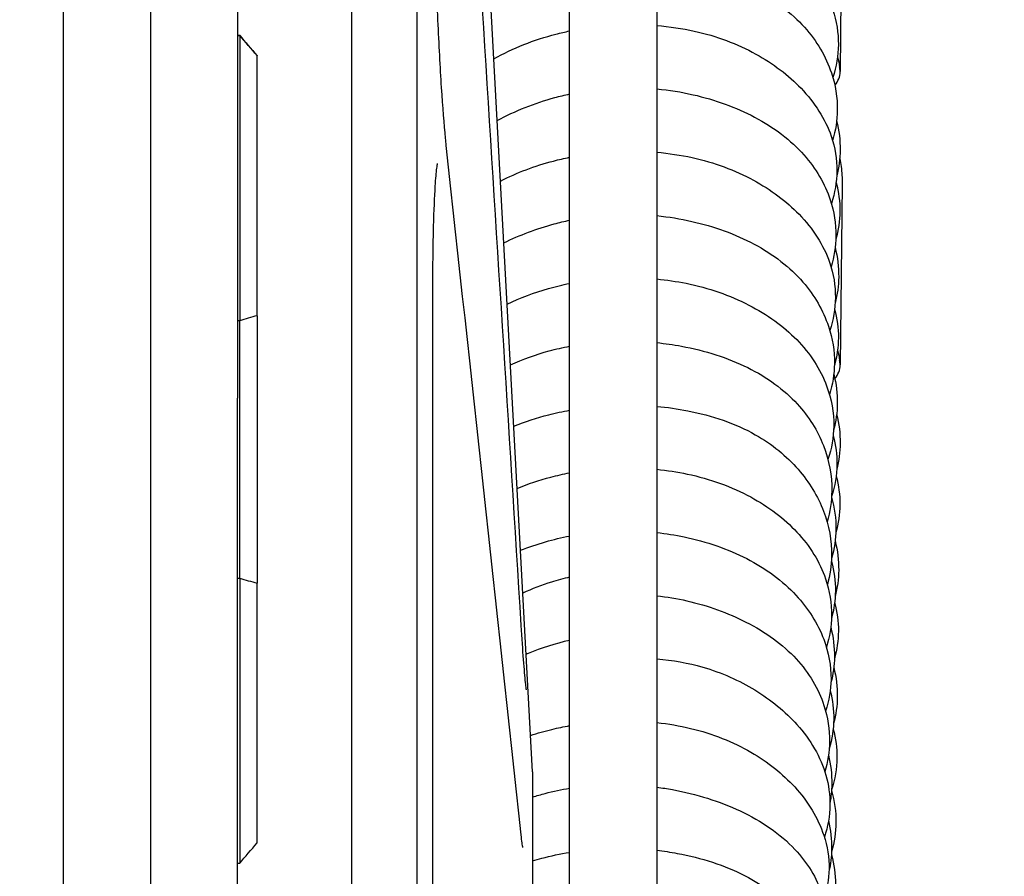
# Model space of a CAD drawing. Header units: millimetres. Extents: x 49320 to 60117, y -4209 to 20568.
# Tile 316 of 479: x 52409.08 to 52413.6, y 9895.25 to 9899.18. Entities that reach past the tile are written whole.
import ezdxf

# ---------------------------------------------------------------- set-up
doc = ezdxf.new("R2010")
doc.units = ezdxf.units.MM
doc.layers.add('_AA PROJ.warstwy', color=7, linetype='Continuous', lineweight=18, true_color=0x0000f0)
doc.layers.add('_mt_wymiary konstr', color=3, linetype='Continuous')
doc.layers.add('ARCATA', color=4, linetype='Continuous')
doc.styles.add('100', font='romans.shx', dxfattribs={"width": 0.65, "height": 18})
doc.dimstyles.new('k100', dxfattribs={"dimtxt": 18, "dimasz": 7, "dimexe": 10, "dimexo": 20, "dimgap": 4, "dimtad": 1, "dimdec": 1, "dimrnd": 0.5, "dimzin": 9, "dimdsep": 46, "dimtxsty": 'Standard', "dimcen": 12.534, "dimclrd": 256, "dimclre": 256, "dimclrt": 7, "dimadec": 0, "dimazin": 0, "dimtfac": 1, "dimtdec": 1, "dimtmove": 2, "dimatfit": 3, "dimfxl": 30, "dimfxlon": 1, "dimtolj": 1, "dimtzin": 0, "dimarcsym": 0})

# ---------------------------------------------------------------- blocks, each defined once
blk = doc.blocks.new('WINDA 2 DZ')
at = {"layer": 'ARCATA', "color": 5, "true_color": 0x1414ff}
for p, q in [((172.525, 65.0677), (172.525, 88.1177)), ((172.525, 65.0696), (172.525, 88.1158)), ((172.825, 65.0677), (172.825, 88.1177)), ((173.3548, 78.3427), (172.825, 88.1177)), ((173.525, 65.3942), (173.525, 87.7172)), ((173.925, 87.7172), (173.925, 65.3942)), ((171.2, 83.5191), (171.2, 76.4648)), ((171.2, 83.5191), (171.2, 76.4648)), ((172, 82.7227), (172, 80.059)), ((172, 82.7227), (172, 80.059)), ((174.7764, 82.3877), (174.7668, 81.5573)), ((171.6, 82.212), (171.6, 77.3474)), ((171.6, 82.212), (171.6, 77.3474)), ((172, 81.7242), (172.01, 81.7242)), ((172, 81.7242), (172.01, 81.7242)), ((172, 81.7238), (172.01, 81.7238)), ((172, 81.7238), (172.01, 81.7238)), ((172.01, 81.7238), (172.01, 81.7242)), ((172.01, 81.7238), (172.01, 81.7242)), ((172.01, 81.7238), (172.01, 80.4144)), ((172.01, 81.7238), (172.01, 80.4144)), ((172.09, 81.6309), (172.09, 81.6305)), ((172.09, 81.6309), (172.09, 81.6305)), ((172.09, 80.4372), (172.09, 81.6305)), ((172.09, 80.4372), (172.09, 81.6305)), ((174.7764, 81.0415), (174.7668, 80.211)), ((172.09, 80.4372), (172.09, 79.2098)), ((172.09, 80.4372), (172.09, 79.2098)), ((172, 80.4144), (172.01, 80.4144)), ((172, 80.4144), (172.01, 80.4144)), ((172.01, 79.2325), (172.01, 80.4144)), ((172.01, 79.2325), (172.01, 80.4144)), ((172, 77.074), (172, 80.059)), ((172, 77.074), (172, 80.059)), ((172, 79.2325), (172.01, 79.2325)), ((172, 79.2325), (172.01, 79.2325)), ((172.01, 79.2325), (172.01, 77.9238)), ((172.01, 79.2325), (172.01, 77.9238)), ((172.09, 78.0171), (172.09, 79.2098)), ((172.09, 78.0171), (172.09, 79.2098)), ((173.3548, 78.3427), (173.3548, 74.8427)), ((173.3548, 78.3427), (173.3548, 74.8427)), ((172, 77.9238), (172.01, 77.9238)), ((172, 77.9238), (172.01, 77.9238))]:
    blk.add_line(p, q, dxfattribs=at)
for centre in [(174.6743, 81.5576), (174.6743, 80.2113)]:
    blk.add_arc(centre, 0.0925, 317.3493, 359.9302, dxfattribs=at)
for centre, major_axis, ratio, start_param, end_param in [((174.3455, 78.999), (3.1431, -3.6672), 0.000058, 2.37121, 2.40848), ((174.3455, 78.999), (3.1431, -3.6672), 0.000058, 2.37121, 2.40848), ((174.3455, 79.0001), (3.1431, -3.6663), 0.000118, 3.874912, 3.912181), ((174.3455, 79.0001), (3.1431, -3.6663), 0.000118, 3.874912, 3.912181), ((174.6743, 81.5576), (0.0925, -0.0001), 0.660332, 0, 0.093274), ((172.795, 80.4906), (0.1, 0), 0.380937, 6.28316, 6.283245), ((172.795, 80.4906), (0.1, 0), 0.380937, 6.28316, 6.283245), ((174.1103, 78.2119), (-2.7789, 1.711), 0.5492, 5.798146, 5.836466), ((174.1103, 78.2119), (-2.7789, 1.711), 0.5492, 5.798146, 5.836466), ((174.6743, 80.2113), (0.0925, -0.0001), 0.660332, 0, 0.093274), ((174.1103, 81.4363), (2.7787, 1.7132), 0.548878, 3.58808, 3.6264), ((174.1103, 81.4363), (2.7787, 1.7132), 0.548878, 3.58808, 3.6264), ((174.3455, 80.649), (-3.1431, -3.6672), 0.000058, 0.733113, 0.770383), ((174.3455, 80.649), (-3.1431, -3.6672), 0.000058, 0.733113, 0.770383)]:
    blk.add_ellipse(centre, major_axis=major_axis, ratio=ratio, start_param=start_param, end_param=end_param, dxfattribs=at)
for points in [[(172.9575, 84.5024), (173.072, 82.6734), (173.1866, 80.8444), (173.301, 79.0153)], [(172.9575, 84.5024), (173.072, 82.6734), (173.1866, 80.8444), (173.301, 79.0153)], [(174.7546, 81.6246), (174.7586, 81.6096), (174.762, 81.5945), (174.7645, 81.5793)], [(172.9571, 81.2179), (173.0716, 80.1634), (173.1862, 79.1089), (173.3006, 78.0544)], [(172.9571, 81.2179), (173.0716, 80.1634), (173.1862, 79.1089), (173.3006, 78.0544)], [(174.5259, 80.6629), (174.5255, 80.6626), (174.5252, 80.6623), (174.5248, 80.662)], [(174.5261, 80.6609), (174.5262, 80.6612), (174.5264, 80.6614), (174.5265, 80.6617)], [(172.895, 80.4906), (172.895, 79.6712), (172.895, 78.8008), (172.895, 77.9225)], [(172.895, 80.4906), (172.895, 79.6712), (172.895, 78.8008), (172.895, 77.9225)], [(174.5208, 80.3725), (174.5205, 80.3722), (174.5201, 80.3719), (174.5197, 80.3716)], [(174.5208, 80.3707), (174.521, 80.371), (174.5211, 80.3713), (174.5213, 80.3716)], [(174.7546, 80.2783), (174.7586, 80.2633), (174.762, 80.2483), (174.7645, 80.2331)]]:
    blk.add_open_spline(points, degree=3, dxfattribs=at)
for points, knots in [([(172.895, 82.8167), (172.895, 82.7215), (172.8959, 82.6126), (172.8996, 82.3855), (172.9025, 82.2643), (172.9096, 82.0259), (172.914, 81.9056), (172.9239, 81.6828), (172.9295, 81.5771), (172.9412, 81.3946), (172.9474, 81.3148), (172.9547, 81.2404), (172.9559, 81.2288), (172.9571, 81.2179)], [0, 0, 0, 0, 0.361025, 0.361025, 0.720258, 0.720258, 1.076432, 1.076432, 1.427622, 1.427622, 1.772157, 1.772157, 1.839515, 1.839515, 1.839515, 1.839515]), ([(172.895, 82.8167), (172.895, 82.7215), (172.8959, 82.6126), (172.8996, 82.3855), (172.9025, 82.2643), (172.9096, 82.0259), (172.914, 81.9056), (172.9239, 81.6828), (172.9295, 81.5771), (172.9412, 81.3946), (172.9474, 81.3148), (172.9547, 81.2404), (172.9559, 81.2288), (172.9571, 81.2179)], [0, 0, 0, 0, 0.361025, 0.361025, 0.720258, 0.720258, 1.076432, 1.076432, 1.427622, 1.427622, 1.772157, 1.772157, 1.839515, 1.839515, 1.839515, 1.839515]), ([(173.925, 82.3505), (173.9862, 82.3458), (174.0465, 82.3371), (174.207, 82.3017), (174.3041, 82.2651), (174.4676, 82.1745), (174.5378, 82.1211), (174.657, 81.9959), (174.7053, 81.9208), (174.7505, 81.7896), (174.7593, 81.7351), (174.7581, 81.6311), (174.7493, 81.5801), (174.7332, 81.531)], [400.901181, 400.901181, 400.901181, 400.901181, 401.086261, 401.086261, 401.413473, 401.413473, 401.720454, 401.720454, 402.055212, 402.055212, 402.273995, 402.273995, 402.481789, 402.481789, 402.481789, 402.481789]), ([(173.925, 82.0604), (173.9845, 82.0551), (174.0431, 82.0459), (174.2, 82.0103), (174.2958, 81.9751), (174.4663, 81.8845), (174.5434, 81.8272), (174.6594, 81.6983), (174.7016, 81.6266), (174.7453, 81.4964), (174.7547, 81.4382), (174.7533, 81.3343), (174.746, 81.2873), (174.7321, 81.2415)], [394.720269, 394.720269, 394.720269, 394.720269, 394.900801, 394.900801, 395.223089, 395.223089, 395.552927, 395.552927, 395.868108, 395.868108, 396.105123, 396.105123, 396.296232, 396.296232, 396.296232, 396.296232]), ([(173.1774, 81.6159), (173.2636, 81.6651), (173.3613, 81.7036), (173.4829, 81.7349), (173.5038, 81.7398), (173.525, 81.7442)], [387.7573482, 387.7573482, 387.7573482, 387.7573482, 388.0730175, 388.0730175, 388.1379171, 388.1379171, 388.1379171, 388.1379171]), ([(173.925, 81.7689), (173.9837, 81.7642), (174.0415, 81.7557), (174.199, 81.721), (174.2955, 81.6846), (174.4591, 81.5945), (174.5297, 81.5411), (174.6498, 81.4158), (174.6985, 81.3406), (174.7437, 81.209), (174.7524, 81.1544), (174.7512, 81.0507), (174.7426, 81), (174.7268, 80.9512)], [388.539588, 388.539588, 388.539588, 388.539588, 388.717147, 388.717147, 389.042499, 389.042499, 389.350357, 389.350357, 389.686007, 389.686007, 389.905131, 389.905131, 390.111736, 390.111736, 390.111736, 390.111736]), ([(174.7663, 81.5636), (174.7662, 81.5661), (174.7659, 81.5685), (174.7657, 81.5709), (174.7653, 81.5737), (174.7649, 81.5765), (174.7645, 81.5793)], [0, 0, 0, 0, 0.02311203, 0.02311203, 0.02311203, 0.04939828, 0.04939828, 0.04939828, 0.04939828]), ([(173.925, 81.4783), (173.9817, 81.4728), (174.0376, 81.4638), (174.1926, 81.4286), (174.2891, 81.3937), (174.4626, 81.3022), (174.5409, 81.2427), (174.6555, 81.1128), (174.6968, 81.0424), (174.7392, 80.9151), (174.7479, 80.8586), (174.7467, 80.7556), (174.7394, 80.7076), (174.7252, 80.661)], [382.358907, 382.358907, 382.358907, 382.358907, 382.531501, 382.531501, 382.855511, 382.855511, 383.192948, 383.192948, 383.502514, 383.502514, 383.731667, 383.731667, 383.92718, 383.92718, 383.92718, 383.92718]), ([(173.1927, 81.3334), (173.2742, 81.3772), (173.3639, 81.4128), (173.4792, 81.4444), (173.502, 81.4499), (173.525, 81.4549)], [381.5939425, 381.5939425, 381.5939425, 381.5939425, 381.886318, 381.886318, 381.9570312, 381.9570312, 381.9570312, 381.9570312]), ([(174.7508, 81.3314), (174.762, 81.2872), (174.7674, 81.2421), (174.7664, 81.1578), (174.7611, 81.1178), (174.751, 81.0785)], [420.6564352, 420.6564352, 420.6564352, 420.6564352, 420.8408195, 420.8408195, 421.0039318, 421.0039318, 421.0039318, 421.0039318]), ([(173.2078, 81.0551), (173.2832, 81.0939), (173.3658, 81.125), (173.4752, 81.1536), (173.5, 81.1593), (173.525, 81.1644)], [375.4335831, 375.4335831, 375.4335831, 375.4335831, 375.6998389, 375.6998389, 375.776453, 375.776453, 375.776453, 375.776453]), ([(173.925, 81.1874), (173.9801, 81.1827), (174.0345, 81.1746), (174.1883, 81.141), (174.2844, 81.105), (174.4486, 81.0158), (174.52, 80.9625), (174.6413, 80.8373), (174.6907, 80.762), (174.7367, 80.6294), (174.7455, 80.5741), (174.7443, 80.4691), (174.7356, 80.4179), (174.7195, 80.3685)], [376.178029, 376.178029, 376.178029, 376.178029, 376.345096, 376.345096, 376.668689, 376.668689, 376.977799, 376.977799, 377.314364, 377.314364, 377.53658, 377.53658, 377.745581, 377.745581, 377.745581, 377.745581]), ([(174.7649, 81.1585), (174.7674, 81.1463), (174.7696, 81.1341), (174.775, 81.0952), (174.7767, 81.0683), (174.7764, 81.0415)], [2.7553889, 2.7553889, 2.7553889, 2.7553889, 2.8043191, 2.8043191, 2.9098715, 2.9098715, 2.9098715, 2.9098715]), ([(172.9173, 81.1364), (172.9173, 81.1364), (172.9172, 81.1358), (172.9162, 81.1314), (172.9149, 81.1238), (172.9111, 81.0948), (172.9086, 81.0664), (172.9034, 80.9827), (172.9008, 80.9198), (172.8968, 80.7659), (172.8955, 80.6704), (172.895, 80.5427), (172.895, 80.5168), (172.895, 80.4906)], [0.180125, 0.180125, 0.180125, 0.180125, 0.217653, 0.217653, 0.335939, 0.335939, 0.557217, 0.557217, 0.864824, 0.864824, 1.209418, 1.209418, 1.294564, 1.294564, 1.294564, 1.294564]), ([(172.9173, 81.1364), (172.9173, 81.1364), (172.9172, 81.1358), (172.9162, 81.1314), (172.9149, 81.1238), (172.9111, 81.0948), (172.9086, 81.0664), (172.9034, 80.9827), (172.9008, 80.9198), (172.8968, 80.7659), (172.8955, 80.6704), (172.895, 80.5427), (172.895, 80.5168), (172.895, 80.4906)], [0.180125, 0.180125, 0.180125, 0.180125, 0.217653, 0.217653, 0.335939, 0.335939, 0.557217, 0.557217, 0.864824, 0.864824, 1.209418, 1.209418, 1.294564, 1.294564, 1.294564, 1.294564]), ([(174.7482, 81.0476), (174.7602, 81.0044), (174.7661, 80.9598), (174.7651, 80.8731), (174.7586, 80.83), (174.7469, 80.7879)], [414.46363, 414.46363, 414.46363, 414.46363, 414.6429859, 414.6429859, 414.8190551, 414.8190551, 414.8190551, 414.8190551]), ([(173.2232, 80.7715), (173.2957, 80.8073), (173.3737, 80.8367), (173.4775, 80.8648), (173.5011, 80.8704), (173.525, 80.8754)], [369.2695794, 369.2695794, 369.2695794, 369.2695794, 369.5226308, 369.5226308, 369.5957995, 369.5957995, 369.5957995, 369.5957995]), ([(173.925, 80.8964), (173.9798, 80.8908), (174.0338, 80.882), (174.1882, 80.847), (174.2858, 80.8117), (174.4595, 80.7192), (174.5371, 80.6594), (174.6491, 80.53), (174.689, 80.4607), (174.7319, 80.333), (174.7413, 80.2746), (174.74, 80.1697), (174.7323, 80.1218), (174.7177, 80.0754)], [369.997598, 369.997598, 369.997598, 369.997598, 370.164542, 370.164542, 370.492165, 370.492165, 370.828568, 370.828568, 371.133049, 371.133049, 371.370828, 371.370828, 371.564853, 371.564853, 371.564853, 371.564853]), ([(174.7438, 80.7498), (174.7552, 80.7053), (174.7607, 80.6598), (174.7596, 80.575), (174.7543, 80.5347), (174.744, 80.4952)], [408.2887669, 408.2887669, 408.2887669, 408.2887669, 408.4746124, 408.4746124, 408.6385857, 408.6385857, 408.6385857, 408.6385857]), ([(173.925, 80.6057), (173.9706, 80.6013), (174.0155, 80.5947), (174.1626, 80.565), (174.2612, 80.5306), (174.4319, 80.4427), (174.507, 80.3888), (174.6291, 80.2641), (174.6763, 80.1911), (174.727, 80.0552), (174.7382, 79.9925), (174.7368, 79.8792), (174.7276, 79.8273), (174.7107, 79.7774)], [363.81684, 363.81684, 363.81684, 363.81684, 363.955393, 363.955393, 364.282781, 364.282781, 364.600679, 364.600679, 364.926251, 364.926251, 365.180763, 365.180763, 365.391486, 365.391486, 365.391486, 365.391486]), ([(173.2384, 80.4905), (173.2986, 80.5192), (173.3625, 80.5433), (173.4599, 80.5711), (173.4923, 80.5789), (173.525, 80.5854)], [363.1074861, 363.1074861, 363.1074861, 363.1074861, 363.3151801, 363.3151801, 363.4152916, 363.4152916, 363.4152916, 363.4152916]), ([(174.7414, 80.4671), (174.7534, 80.4238), (174.7592, 80.3793), (174.7582, 80.293), (174.7519, 80.2503), (174.7404, 80.2086)], [402.0944809, 402.0944809, 402.0944809, 402.0944809, 402.2739954, 402.2739954, 402.4483022, 402.4483022, 402.4483022, 402.4483022]), ([(173.2535, 80.2112), (173.3101, 80.2373), (173.37, 80.2591), (173.4621, 80.2838), (173.4934, 80.2909), (173.525, 80.2968)], [356.9473232, 356.9473232, 356.9473232, 356.9473232, 357.1402672, 357.1402672, 357.2366763, 357.2366763, 357.2366763, 357.2366763]), ([(173.925, 80.3134), (173.9632, 80.3096), (174.001, 80.3042), (174.1464, 80.2773), (174.2509, 80.244), (174.4313, 80.1549), (174.5102, 80.0977), (174.6232, 79.9742), (174.6636, 79.9089), (174.7163, 79.7738), (174.7294, 79.7026), (174.7278, 79.5852), (174.7207, 79.5373), (174.707, 79.4906)], [357.638276, 357.638276, 357.638276, 357.638276, 357.75469, 357.75469, 358.095913, 358.095913, 358.426646, 358.426646, 358.717869, 358.717869, 359.008189, 359.008189, 359.204123, 359.204123, 359.204123, 359.204123]), ([(174.7663, 80.2174), (174.7662, 80.2199), (174.7659, 80.2222), (174.7657, 80.2247), (174.7653, 80.2275), (174.7649, 80.2303), (174.7645, 80.2331)], [0, 0, 0, 0, 0.02311203, 0.02311203, 0.02311203, 0.04939828, 0.04939828, 0.04939828, 0.04939828]), ([(174.7376, 80.1689), (174.7489, 80.1246), (174.7545, 80.0793), (174.7534, 79.9936), (174.7477, 79.9524), (174.7369, 79.912)], [395.9202392, 395.9202392, 395.9202392, 395.9202392, 396.1051234, 396.1051234, 396.2730164, 396.2730164, 396.2730164, 396.2730164]), ([(173.925, 80.0209), (173.9731, 80.0166), (174.0207, 80.0099), (174.1787, 79.979), (174.2865, 79.9423), (174.4546, 79.8474), (174.5212, 79.7926), (174.6251, 79.6734), (174.6645, 79.608), (174.7159, 79.4739), (174.7289, 79.4041), (174.7273, 79.291), (174.7208, 79.2463), (174.7081, 79.2026)], [351.459542, 351.459542, 351.459542, 351.459542, 351.605677, 351.605677, 351.958894, 351.958894, 352.259782, 352.259782, 352.551985, 352.551985, 352.837033, 352.837033, 353.018756, 353.018756, 353.018756, 353.018756]), ([(173.2688, 79.9297), (173.3202, 79.9509), (173.3741, 79.9685), (173.4604, 79.9905), (173.4925, 79.9975), (173.525, 80.0034)], [350.7882914, 350.7882914, 350.7882914, 350.7882914, 350.9593717, 350.9593717, 351.0582175, 351.0582175, 351.0582175, 351.0582175]), ([(174.7508, 79.9851), (174.762, 79.941), (174.7674, 79.8958), (174.7664, 79.8115), (174.7611, 79.7715), (174.751, 79.7323)], [420.6564352, 420.6564352, 420.6564352, 420.6564352, 420.8408195, 420.8408195, 421.0039318, 421.0039318, 421.0039318, 421.0039318]), ([(174.7348, 79.8858), (174.7466, 79.8427), (174.7523, 79.7984), (174.7512, 79.7051), (174.7428, 79.6552), (174.7274, 79.6069)], [389.7262596, 389.7262596, 389.7262596, 389.7262596, 389.9051315, 389.9051315, 390.1088764, 390.1088764, 390.1088764, 390.1088764]), ([(173.2843, 79.6444), (173.3339, 79.665), (173.3856, 79.6825), (173.4668, 79.7038), (173.4958, 79.7103), (173.525, 79.7158)], [344.623551, 344.623551, 344.623551, 344.623551, 344.7889954, 344.7889954, 344.8781621, 344.8781621, 344.8781621, 344.8781621]), ([(173.925, 79.7323), (173.9726, 79.7274), (174.0194, 79.7201), (174.1696, 79.6881), (174.2695, 79.652), (174.4378, 79.5607), (174.5101, 79.506), (174.628, 79.3803), (174.6737, 79.3064), (174.7186, 79.1743), (174.7278, 79.1166), (174.7265, 79.0116), (174.7187, 78.963), (174.7038, 78.9158)], [345.279716, 345.279716, 345.279716, 345.279716, 345.424593, 345.424593, 345.757911, 345.757911, 346.072198, 346.072198, 346.397663, 346.397663, 346.631921, 346.631921, 346.829747, 346.829747, 346.829747, 346.829747]), ([(174.7482, 79.7013), (174.7602, 79.6581), (174.7661, 79.6136), (174.7651, 79.5268), (174.7586, 79.4837), (174.7469, 79.4416)], [414.46363, 414.46363, 414.46363, 414.46363, 414.6429859, 414.6429859, 414.8190551, 414.8190551, 414.8190551, 414.8190551]), ([(174.7272, 79.6035), (174.7411, 79.5553), (174.7479, 79.5057), (174.7467, 79.412), (174.7402, 79.3669), (174.7276, 79.3228)], [383.5299151, 383.5299151, 383.5299151, 383.5299151, 383.7316671, 383.7316671, 383.9159374, 383.9159374, 383.9159374, 383.9159374]), ([(173.2997, 79.3603), (173.3372, 79.375), (173.3757, 79.3881), (173.4508, 79.4097), (173.4876, 79.4185), (173.525, 79.4258)], [338.4592731, 338.4592731, 338.4592731, 338.4592731, 338.5831126, 338.5831126, 338.6969755, 338.6969755, 338.6969755, 338.6969755]), ([(173.925, 79.4418), (173.9675, 79.4371), (174.0095, 79.4303), (174.1529, 79.4003), (174.2512, 79.3666), (174.4257, 79.2774), (174.5031, 79.2197), (174.6205, 79.0933), (174.6644, 79.0241), (174.7141, 78.8924), (174.7258, 78.8298), (174.7244, 78.7192), (174.7157, 78.67), (174.7, 78.6225)], [339.098724, 339.098724, 339.098724, 339.098724, 339.228593, 339.228593, 339.554796, 339.554796, 339.886098, 339.886098, 340.196021, 340.196021, 340.449347, 340.449347, 340.648831, 340.648831, 340.648831, 340.648831]), ([(174.7438, 79.4036), (174.7552, 79.3591), (174.7607, 79.3136), (174.7596, 79.2287), (174.7543, 79.1885), (174.744, 79.149)], [408.2887669, 408.2887669, 408.2887669, 408.2887669, 408.4746124, 408.4746124, 408.6385857, 408.6385857, 408.6385857, 408.6385857]), ([(174.7269, 79.309), (174.7394, 79.2646), (174.7454, 79.2188), (174.7444, 79.1312), (174.7382, 79.0884), (174.7268, 79.0466)], [377.3518151, 377.3518151, 377.3518151, 377.3518151, 377.5365802, 377.5365802, 377.7114607, 377.7114607, 377.7114607, 377.7114607]), ([(173.525, 79.2367), (173.4965, 79.2302), (173.4685, 79.2227), (173.396, 79.2001), (173.3521, 79.1832), (173.3103, 79.1639)], [74.4914771, 74.4914771, 74.4914771, 74.4914771, 74.5793469, 74.5793469, 74.7245944, 74.7245944, 74.7245944, 74.7245944]), ([(173.925, 79.1517), (173.9718, 79.1464), (174.0179, 79.1387), (174.1596, 79.1065), (174.2522, 79.0732), (174.4237, 78.9854), (174.5034, 78.928), (174.6244, 78.7979), (174.6678, 78.7242), (174.71, 78.5939), (174.7184, 78.5375), (174.7172, 78.4355), (174.7102, 78.3886), (174.6971, 78.343)], [332.917456, 332.917456, 332.917456, 332.917456, 333.060218, 333.060218, 333.371305, 333.371305, 333.70778, 333.70778, 334.028581, 334.028581, 334.258444, 334.258444, 334.450242, 334.450242, 334.450242, 334.450242]), ([(174.7414, 79.1208), (174.7534, 79.0776), (174.7592, 79.033), (174.7582, 78.9467), (174.7519, 78.904), (174.7404, 78.8624)], [402.0944809, 402.0944809, 402.0944809, 402.0944809, 402.2739954, 402.2739954, 402.4483022, 402.4483022, 402.4483022, 402.4483022]), ([(173.301, 79.0153), (173.3047, 78.9568), (173.3084, 78.9031), (173.3151, 78.8147), (173.3183, 78.7785), (173.3221, 78.7419), (173.3232, 78.7324), (173.3246, 78.7224), (173.325, 78.7197), (173.325, 78.7197)], [0, 0, 0, 0, 0.203638, 0.203638, 0.4056581, 0.4056581, 0.502622, 0.502622, 0.5642948, 0.5642948, 0.5642948, 0.5642948]), ([(174.7236, 79.0074), (174.7354, 78.9624), (174.7412, 78.9163), (174.7401, 78.8315), (174.7347, 78.7919), (174.7246, 78.7531)], [371.1826902, 371.1826902, 371.1826902, 371.1826902, 371.3708277, 371.3708277, 371.5316667, 371.5316667, 371.5316667, 371.5316667]), ([(173.525, 78.9467), (173.459, 78.9321), (173.3946, 78.9118), (173.3318, 78.8854), (173.3287, 78.884), (173.3256, 78.8827)], [79.7073537, 79.7073537, 79.7073537, 79.7073537, 79.911079, 79.911079, 79.9217728, 79.9217728, 79.9217728, 79.9217728]), ([(173.925, 78.8622), (173.9979, 78.856), (174.0695, 78.8433), (174.2231, 78.799), (174.3039, 78.7626), (174.4493, 78.674), (174.5149, 78.6201), (174.6304, 78.4914), (174.6779, 78.4116), (174.7142, 78.2835), (174.7203, 78.2373), (174.7192, 78.1419), (174.7105, 78.0915), (174.6945, 78.0429)], [326.732786, 326.732786, 326.732786, 326.732786, 326.953186, 326.953186, 327.239176, 327.239176, 327.538629, 327.538629, 327.886294, 327.886294, 328.073236, 328.073236, 328.278141, 328.278141, 328.278141, 328.278141]), ([(174.7376, 78.8226), (174.7489, 78.7783), (174.7545, 78.733), (174.7534, 78.6474), (174.7477, 78.6062), (174.7369, 78.5657)], [395.9202392, 395.9202392, 395.9202392, 395.9202392, 396.1051234, 396.1051234, 396.2730164, 396.2730164, 396.2730164, 396.2730164]), ([(174.7214, 78.7158), (174.7325, 78.6725), (174.738, 78.6282), (174.7369, 78.5389), (174.7296, 78.4931), (174.7163, 78.4486)], [365.0004435, 365.0004435, 365.0004435, 365.0004435, 365.1807626, 365.1807626, 365.3670662, 365.3670662, 365.3670662, 365.3670662]), ([(173.925, 78.5697), (173.978, 78.564), (174.0301, 78.5551), (174.1808, 78.5189), (174.2755, 78.481), (174.4349, 78.3886), (174.5031, 78.3344), (174.6189, 78.2077), (174.6654, 78.1319), (174.708, 78.0021), (174.7166, 77.9496), (174.7154, 77.8504), (174.7072, 77.8029), (174.6927, 77.757)], [320.560257, 320.560257, 320.560257, 320.560257, 320.721788, 320.721788, 321.045504, 321.045504, 321.350919, 321.350919, 321.686629, 321.686629, 321.898343, 321.898343, 322.091568, 322.091568, 322.091568, 322.091568]), ([(173.3457, 78.5102), (173.3779, 78.521), (173.4107, 78.5304), (173.4705, 78.545), (173.4976, 78.5508), (173.525, 78.5557)], [319.9724083, 319.9724083, 319.9724083, 319.9724083, 320.0755304, 320.0755304, 320.1588122, 320.1588122, 320.1588122, 320.1588122]), ([(174.7348, 78.5396), (174.7466, 78.4965), (174.7523, 78.4521), (174.7512, 78.3588), (174.7428, 78.3089), (174.7274, 78.2607)], [389.7262596, 389.7262596, 389.7262596, 389.7262596, 389.9051315, 389.9051315, 390.1088764, 390.1088764, 390.1088764, 390.1088764]), ([(174.7133, 78.4205), (174.7239, 78.3762), (174.729, 78.331), (174.728, 78.257), (174.7252, 78.2276), (174.7198, 78.1983)], [358.8229291, 358.8229291, 358.8229291, 358.8229291, 359.0081887, 359.0081887, 359.1292411, 359.1292411, 359.1292411, 359.1292411]), ([(173.3548, 78.2272), (173.3741, 78.2335), (173.3936, 78.2393), (173.4498, 78.2543), (173.4872, 78.2622), (173.525, 78.2684)], [313.8052776, 313.8052776, 313.8052776, 313.8052776, 313.8670159, 313.8670159, 313.9815583, 313.9815583, 313.9815583, 313.9815583]), ([(173.925, 78.273), (173.9493, 78.2698), (173.9733, 78.266), (174.1072, 78.2414), (174.2135, 78.2083), (174.4054, 78.118), (174.4931, 78.0581), (174.6161, 77.9264), (174.6588, 77.8564), (174.7037, 77.7277), (174.7134, 77.6691), (174.7121, 77.5611), (174.7035, 77.5102), (174.6874, 77.4611)], [314.38374, 314.38374, 314.38374, 314.38374, 314.458407, 314.458407, 314.805358, 314.805358, 315.163194, 315.163194, 315.471441, 315.471441, 315.709278, 315.709278, 315.915604, 315.915604, 315.915604, 315.915604]), ([(174.7272, 78.2572), (174.7411, 78.2091), (174.7479, 78.1594), (174.7467, 78.0658), (174.7402, 78.0206), (174.7276, 77.9765)], [383.5299151, 383.5299151, 383.5299151, 383.5299151, 383.7316671, 383.7316671, 383.9159374, 383.9159374, 383.9159374, 383.9159374]), ([(174.7134, 78.1196), (174.7236, 78.0764), (174.7285, 78.0324), (174.7274, 77.9545), (174.7234, 77.9198), (174.7156, 77.8855)], [352.6567488, 352.6567488, 352.6567488, 352.6567488, 352.8370333, 352.8370333, 352.9785199, 352.9785199, 352.9785199, 352.9785199]), ([(173.3006, 78.0544), (173.3022, 78.04), (173.3038, 78.0276), (173.3065, 78.0086), (173.3078, 78.0016), (173.3088, 77.9973), (173.3089, 77.9966), (173.3089, 77.9966)], [0, 0, 0, 0, 0.0909737, 0.0909737, 0.1780185, 0.1780185, 0.2072439, 0.2072439, 0.2072439, 0.2072439]), ([(173.925, 77.9832), (173.9567, 77.9796), (173.988, 77.975), (174.13, 77.9489), (174.2373, 77.9144), (174.416, 77.8227), (174.4911, 77.7657), (174.603, 77.643), (174.6446, 77.5772), (174.6954, 77.447), (174.7077, 77.3818), (174.7063, 77.2699), (174.6985, 77.2215), (174.6839, 77.1746)], [308.202427, 308.202427, 308.202427, 308.202427, 308.299257, 308.299257, 308.649272, 308.649272, 308.97247, 308.97247, 309.267671, 309.267671, 309.530639, 309.530639, 309.727779, 309.727779, 309.727779, 309.727779]), ([(173.3548, 77.9343), (173.3688, 77.9386), (173.3829, 77.9427), (173.4389, 77.9577), (173.4817, 77.9668), (173.525, 77.9738)], [307.6251128, 307.6251128, 307.6251128, 307.6251128, 307.6696305, 307.6696305, 307.8008172, 307.8008172, 307.8008172, 307.8008172]), ([(174.7269, 77.9628), (174.7394, 77.9183), (174.7454, 77.8725), (174.7444, 77.7849), (174.7382, 77.7421), (174.7268, 77.7004)], [377.3518151, 377.3518151, 377.3518151, 377.3518151, 377.5365802, 377.5365802, 377.7114607, 377.7114607, 377.7114607, 377.7114607]), ([(172.895, 77.9225), (172.895, 77.8027), (172.8959, 77.6786), (172.8997, 77.4426), (172.9025, 77.3274), (172.9096, 77.1218), (172.914, 77.0283), (172.9238, 76.8764), (172.9293, 76.815), (172.9372, 76.7561), (172.9397, 76.7416), (172.9424, 76.7297), (172.9432, 76.7272), (172.9432, 76.7272)], [0, 0, 0, 0, 0.362528, 0.362528, 0.722245, 0.722245, 1.076993, 1.076993, 1.423489, 1.423489, 1.583191, 1.583191, 1.659695, 1.659695, 1.659695, 1.659695]), ([(172.895, 77.9225), (172.895, 77.8027), (172.8959, 77.6786), (172.8997, 77.4426), (172.9025, 77.3274), (172.9096, 77.1218), (172.914, 77.0283), (172.9238, 76.8764), (172.9293, 76.815), (172.9372, 76.7561), (172.9397, 76.7416), (172.9424, 76.7297), (172.9432, 76.7272), (172.9432, 76.7272)], [0, 0, 0, 0, 0.362528, 0.362528, 0.722245, 0.722245, 1.076993, 1.076993, 1.423489, 1.423489, 1.583191, 1.583191, 1.659695, 1.659695, 1.659695, 1.659695])]:
    blk.add_open_spline(points, degree=3, knots=knots, dxfattribs=at)
blk = doc.blocks.new('*D1353')
at = {"layer": '_mt_wymiary konstr', "lineweight": -2}
for p, q in [((52431.0763, 10041.3867), (52470.9358, 10041.3867)), ((52460.9358, 10034.3867), (52460.9358, 9836.3867)), ((52453.0763, 9829.3867), (52470.9358, 9829.3867))]:
    blk.add_line(p, q, dxfattribs=at)
at = {"layer": '_mt_wymiary konstr'}
for points in [[(52462.1024, 10034.3867), (52459.7691, 10034.3867), (52460.9358, 10041.3867)], [(52459.7691, 9836.3867), (52462.1024, 9836.3867), (52460.9358, 9829.3867)]]:
    blk.add_solid(points, dxfattribs=at)
at = {"layer": 'Defpoints', "color": 0}
for p in [(52411.0763, 10041.3867), (52433.0763, 9829.3867), (52460.9358, 9829.3867)]:
    blk.add_point(p, dxfattribs=at)
at = {"layer": '_mt_wymiary konstr', "color": 7, "insert": (52447.8989, 9935.3867), "char_height": 18, "attachment_point": 5, "rotation": 90}
blk.add_mtext('\\A1;212', dxfattribs=at)
blk = doc.blocks.new('*D1604')
at = {"layer": '_mt_wymiary konstr', "lineweight": -2}
for p, q in [((52253.0763, 9894.3393), (52253.0763, 9888.2794)), ((52418.0763, 9885.3334), (52418.0763, 9888.2794)), ((52260.0763, 9878.2794), (52411.0763, 9878.2794))]:
    blk.add_line(p, q, dxfattribs=at)
at = {"layer": '_mt_wymiary konstr'}
for points in [[(52260.0763, 9879.4461), (52260.0763, 9877.1127), (52253.0763, 9878.2794)], [(52411.0763, 9877.1127), (52411.0763, 9879.4461), (52418.0763, 9878.2794)]]:
    blk.add_solid(points, dxfattribs=at)
at = {"layer": 'Defpoints', "color": 0}
for p in [(52418.0763, 9878.2794), (52253.0763, 9874.3393), (52418.0763, 9865.3334)]:
    blk.add_point(p, dxfattribs=at)
at = {"layer": '_mt_wymiary konstr', "color": 7, "insert": (52335.5763, 9891.2794), "char_height": 18, "attachment_point": 5, "style": '100'}
blk.add_mtext('\\A1;165', dxfattribs=at)
blk = doc.blocks.new('*D1605')
at = {"layer": '_mt_wymiary konstr', "lineweight": -2}
for p, q in [((52418.0763, 9885.3334), (52418.0763, 9888.2794)), ((52433.0763, 9882.8005), (52433.0763, 9888.2794)), ((52411.0763, 9878.2794), (52404.0763, 9878.2794)), ((52418.0763, 9878.2794), (52433.0763, 9878.2794)), ((52440.0763, 9878.2794), (52447.0763, 9878.2794))]:
    blk.add_line(p, q, dxfattribs=at)
at = {"layer": '_mt_wymiary konstr'}
for points in [[(52411.0763, 9877.1127), (52411.0763, 9879.4461), (52418.0763, 9878.2794)], [(52440.0763, 9879.4461), (52440.0763, 9877.1127), (52433.0763, 9878.2794)]]:
    blk.add_solid(points, dxfattribs=at)
at = {"layer": 'Defpoints', "color": 0}
for p in [(52433.0763, 9878.2794), (52418.0763, 9865.3334), (52433.0763, 9862.8005)]:
    blk.add_point(p, dxfattribs=at)
at = {"layer": '_mt_wymiary konstr', "color": 7, "insert": (52425.5763, 9903.2794), "char_height": 18, "attachment_point": 5, "style": '100'}
blk.add_mtext('\\A1;15', dxfattribs=at)

msp = doc.modelspace()

# ---------------------------------------------------------------- block references
at = {"layer": '_AA PROJ.warstwy', "ltscale": 3}
msp.add_blockref('WINDA 2 DZ', (52238.0763, 9817.3867), dxfattribs=at)

# ---------------------------------------------------------------- dimensions: what is measured, and where the dimension line sits
at = {"layer": '_mt_wymiary konstr'}
dim = msp.add_linear_dim(base=(52460.9358, 9829.3867), p1=(52411.0763, 10041.3867), p2=(52433.0763, 9829.3867), angle=90, dimstyle='k100', dxfattribs=at)
dim.commit()
dim.dimension.update_dxf_attribs({"geometry": '*D1353', "text_midpoint": (52447.8989, 9935.3867)})
for base, p1, p2, picture, middle in [((52433.0763, 9878.2794), (52418.0763, 9865.3334), (52433.0763, 9862.8005), '*D1605', (52425.5763, 9903.2794)), ((52418.0763, 9878.2794), (52253.0763, 9874.3393), (52418.0763, 9865.3334), '*D1604', (52335.5763, 9891.2794))]:
    dim = msp.add_linear_dim(base=base, p1=p1, p2=p2, dimstyle='k100', override={"dimtxsty": '100'}, dxfattribs=at)
    dim.commit()
    dim.dimension.update_dxf_attribs({"geometry": picture, "text_midpoint": middle})

doc.saveas('drawing.dxf')
